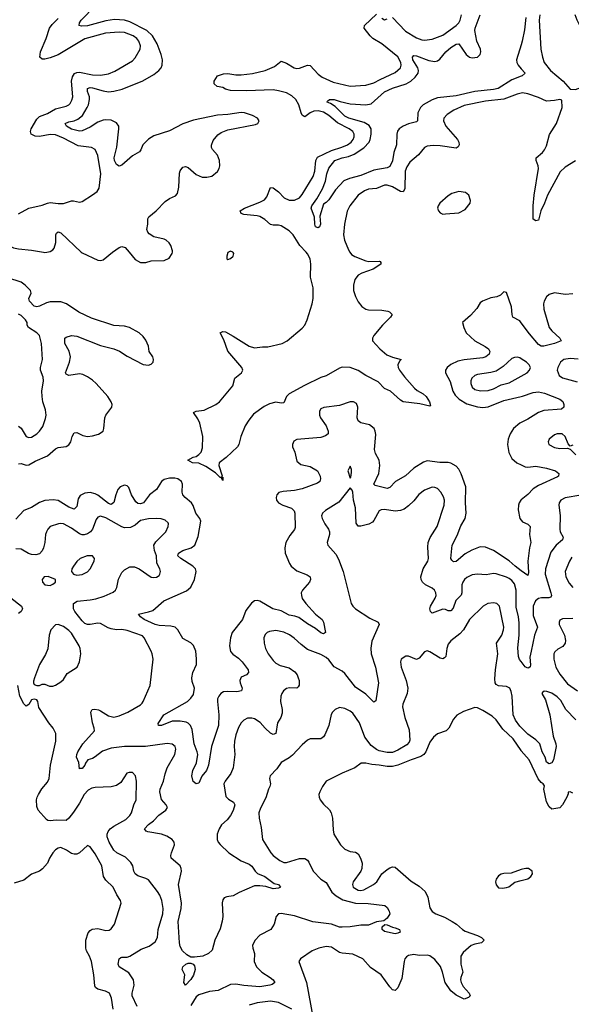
# Model space of a CAD drawing. Header units: inches. Extents: x 1954678 to 2060271, y 904822 to 1016299.
# Tile 259 of 403: x 1986220 to 1990377, y 984327 to 991753. Entities that reach past the tile are written whole.
import ezdxf

# ---------------------------------------------------------------- set-up
doc = ezdxf.new("R2010")
doc.units = ezdxf.units.IN
doc.header["$MEASUREMENT"] = 0
for name, color, linetype in [('B9988', 7, 'Continuous'), ('B9989', 7, 'Continuous'), ('B9998', 7, 'Continuous'), ('B9999', 7, 'Continuous')]:
    doc.layers.add(name, color=color, linetype=linetype)

msp = doc.modelspace()

# ---------------------------------------------------------------- linework, layer by layer
at = {"layer": 'B9988', "color": 5}
for points, elevation in [([(1986398.2, 990000), (1986410, 989998), (1986423.6, 990000)], 520), ([(1986683.2, 990000), (1986690, 989993.6), (1986810, 989939.1), (1986830, 989936.5), (1986850, 989941.7), (1986918.9, 990000)], 520), ([(1987044.3, 990000), (1987090, 989944.9), (1987130, 989922), (1987170, 989920.7), (1987210, 989934), (1987310, 989937.3), (1987346.6, 989953.4), (1987369.2, 989990), (1987370.5, 990000)], 520), ([(1988709.2, 990000), (1988721.6, 989981.6), (1988746.1, 989966.1), (1988830, 989933.6), (1988850.6, 989929.4), (1988931.2, 989931.2), (1988938, 989930), (1988942, 989922), (1988943, 989910), (1988885.3, 989870), (1988799.2, 989840.8), (1988770, 989825.4), (1988745.9, 989794.1), (1988736.2, 989750), (1988737.1, 989710), (1988750, 989664.4), (1988770, 989625.3), (1988798, 989590), (1988828.5, 989570), (1988850, 989564.3), (1988950, 989563), (1988995, 989555), (1989008, 989550), (1989028.2, 989530), (1989014.3, 989510), (1988954, 989450), (1988890.2, 989370), (1988878.9, 989350), (1988880.3, 989330), (1988933.6, 989270), (1988986, 989226), (1989030, 989207.8), (1989095.5, 989190), (1989082.6, 989177.4), (1989070.2, 989150), (1989072.1, 989130), (1989082.3, 989110), (1989119.7, 989059.7), (1989194.8, 988974.8), (1989215.4, 988955.4), (1989261.8, 988930), (1989284, 988910), (1989308.9, 988870), (1989316.7, 988843.3), (1989310, 988837), (1989235.4, 988855.4), (1989110, 988871.1), (1989090, 988882), (1989014.8, 988950), (1988970, 988971.6), (1988921.9, 989021.9), (1988828.1, 989068.1), (1988770, 989108), (1988710, 989129.1), (1988650, 989131.1), (1988630, 989125.6), (1988530, 989066.9), (1988490, 989052.9), (1988365.4, 988994.6), (1988252.2, 988930), (1988231.7, 988910), (1988210, 988862.6), (1988190, 988861.5), (1988150, 988868.8), (1988103.9, 988856.1), (1988063.7, 988836.3), (1987983, 988777), (1987947.2, 988732.8), (1987920.1, 988690), (1987886.7, 988610), (1987871.6, 988548.4), (1987860.5, 988530), (1987775.8, 988450), (1987723.8, 988410), (1987721.1, 988390), (1987746.8, 988313.2), (1987742, 988302), (1987750, 988302), (1987750, 988278), (1987739.5, 988299.5), (1987730, 988299.5), (1987695, 988335), (1987622.6, 988382.6), (1987570, 988407.3), (1987522, 988410), (1987487, 988430), (1987527.2, 988452.8), (1987550, 988458.8), (1987570, 988473.4), (1987588.1, 988491.9), (1987597.5, 988522.5), (1987599.8, 988610), (1987578.7, 988710), (1987563, 988743), (1987529.6, 988790.4), (1987550, 988801.3), (1987610, 988806.7), (1987697.6, 988850), (1987726.6, 988870), (1987825.6, 988990), (1987841.7, 989050), (1987891.2, 989088.8), (1987902, 989110), (1987894.8, 989130), (1987790, 989252.8), (1987757.9, 989337.9), (1987730, 989392), (1987750, 989401.6), (1987770, 989397.6), (1987830, 989366.2), (1987950, 989291.4), (1987990, 989279), (1988050, 989286.3), (1988090, 989285.5), (1988197.2, 989310), (1988236.2, 989330), (1988350, 989425.5), (1988370, 989448.9), (1988387.8, 989490), (1988424.4, 989610), (1988431.2, 989650), (1988431.6, 989731.6), (1988411.7, 989811.7), (1988414.1, 989910), (1988409.3, 989950), (1988390, 989987.9), (1988378.8, 990000)], 480), ([(1987794, 990000), (1987790, 989998), (1987781, 989970), (1987782, 989950), (1987790, 989944.7), (1987810, 989952), (1987828, 989970), (1987834, 989990), (1987830, 989998), (1987826, 990000)], 520), ([(1986210, 988403.2), (1986230, 988404.7), (1986270, 988391.9), (1986290, 988394.2), (1986336.3, 988423.7), (1986430, 988462.2), (1986490, 988516.5), (1986510, 988525.4), (1986570, 988534.9), (1986590, 988546.5), (1986606, 988570), (1986616.4, 988610), (1986630, 988636.5), (1986650, 988639.3), (1986695.7, 988615.7), (1986730.6, 988609.4), (1986770, 988614.2), (1986813.9, 988626.1), (1986848, 988650), (1986854.8, 988670), (1986861.2, 988750), (1986869.9, 988770.1), (1986914, 988830), (1986916, 988850), (1986908.7, 988870), (1986883.1, 988910), (1986796.3, 989010), (1986770, 989033.9), (1986730, 989059.5), (1986695.7, 989075.7), (1986670, 989080.5), (1986590, 989068.2), (1986570, 989079.3), (1986565.7, 989090), (1986595.5, 989170), (1986602, 989210), (1986592.7, 989252.7), (1986559.8, 989310), (1986559.6, 989350), (1986570, 989359.5), (1986609.8, 989370.2), (1986650, 989366.4), (1986830, 989294.8), (1986930, 989269.3), (1986972, 989252), (1987030, 989215.5), (1987150, 989152.9), (1987190, 989147), (1987210, 989153.4), (1987226.6, 989170), (1987229.5, 989190), (1987223.7, 989210), (1987197, 989250), (1987189.7, 989290), (1987170, 989335.1), (1987150, 989364.4), (1987120.4, 989390), (1987047.6, 989430), (1987010, 989441), (1986930, 989446.6), (1986761.7, 989501.7), (1986666.1, 989546.1), (1986573.3, 989610), (1986530, 989624.9), (1986450, 989625.9), (1986422.3, 989617.7), (1986370, 989592.2), (1986350, 989586.5), (1986330, 989591.9), (1986294.8, 989630), (1986289.7, 989650), (1986307.2, 989690), (1986300.4, 989710), (1986260.3, 989750), (1986230, 989772.9), (1986130, 989806)], 520), ([(1990000, 989467.6), (1989990, 989481.1), (1989937.6, 989510), (1989931.3, 989530), (1989927.4, 989587.4), (1989890, 989694), (1989870, 989699.3), (1989843.7, 989676.3), (1989816.5, 989663.5), (1989770, 989654), (1989708.2, 989630), (1989690, 989616.3), (1989664.7, 989575.3), (1989618.2, 989521.8), (1989557.6, 989470), (1989568, 989430), (1989585.3, 989390), (1989650.3, 989330), (1989728.6, 989288.6), (1989753.8, 989270), (1989762.8, 989250), (1989757.2, 989230), (1989734.3, 989210), (1989710, 989201.2), (1989570, 989187.9), (1989522.8, 989177.2), (1989468.3, 989151.7), (1989440.7, 989130), (1989428.1, 989110), (1989429.2, 989090), (1989464.6, 989024.6), (1989484.8, 988950), (1989501.6, 988921.6), (1989532.4, 988890), (1989590, 988856.1), (1989670, 988833.4), (1989710, 988828.7), (1989750, 988833.5), (1989870, 988879.6), (1990000, 988910.9)], 520), ([(1986210, 988687.7), (1986220.4, 988680.4), (1986230.8, 988670.8), (1986269.4, 988609.4), (1986290, 988601.5), (1986310, 988604.9), (1986348.2, 988630), (1986369.8, 988650.2), (1986394.7, 988685.3), (1986415.7, 988744.3), (1986419.1, 988770), (1986413.5, 988810), (1986393.6, 988870), (1986388.2, 988910), (1986387.4, 988950), (1986400.3, 989030), (1986397.2, 989057.2), (1986375.6, 989110), (1986375.6, 989130), (1986392.3, 989190), (1986385.1, 989310), (1986368.2, 989370), (1986349.7, 989390), (1986287.1, 989430), (1986276, 989450), (1986275.6, 989470), (1986264.5, 989490), (1986230, 989521.5), (1986210, 989530.6)], 540), ([(1990000, 989195.3), (1989990, 989201.7), (1989970, 989206.9), (1989950, 989204.4), (1989930, 989196.4), (1989863.4, 989136.6), (1989810, 989103.1), (1989770, 989090.8), (1989670, 989077.1), (1989650, 989069.7), (1989627.7, 989050), (1989619.6, 989030), (1989619.1, 989010), (1989630, 988982.4), (1989650, 988962.8), (1989692.7, 988952.7), (1989750, 988957.2), (1989790, 988969.3), (1989850, 988997.8), (1989910, 989013.8), (1990000, 989064.4)], 540), ([(1990000, 987596.7), (1989955.2, 987630), (1989910, 987670.5), (1989790, 987748.4), (1989730, 987773.5), (1989690, 987776.1), (1989627.3, 987752.7), (1989577, 987723), (1989510, 987667.4), (1989490, 987664), (1989476.4, 987676.4), (1989469.8, 987690), (1989478.7, 987790), (1989518.1, 987861.9), (1989544.8, 987935.2), (1989577.8, 987990), (1989585.4, 988030), (1989579.1, 988110), (1989582.3, 988230), (1989548.1, 988328.1), (1989530, 988363), (1989510, 988385.4), (1989470, 988408.3), (1989450, 988413.7), (1989387.3, 988412.7), (1989290, 988424.7), (1989264.1, 988415.9), (1989190.3, 988369.7), (1989128.1, 988311.9), (1989053.6, 988270), (1989010, 988223.5), (1988990, 988216.2), (1988900, 988240), (1988888.7, 988250), (1988925.9, 988330), (1988935.2, 988390), (1988929, 988430), (1988902.1, 988482.1), (1988894.4, 988510), (1988903.9, 988623.9), (1988900.3, 988650), (1988890.9, 988670), (1988855.9, 988695.9), (1988791.5, 988711.5), (1988770, 988728), (1988764.2, 988750), (1988769.8, 988830), (1988757.3, 988857.3), (1988736, 988870), (1988710, 988870.7), (1988630, 988843.9), (1988511.5, 988828.5), (1988490, 988818.7), (1988478.9, 988801.1), (1988479.3, 988770), (1988487.6, 988750), (1988530.1, 988690.1), (1988546.2, 988650), (1988544.4, 988630), (1988525.8, 988614.2), (1988490, 988602.4), (1988310, 988586.8), (1988285.3, 988574.7), (1988274.9, 988550), (1988275.8, 988530), (1988293.7, 988490), (1988310, 988422.3), (1988338.4, 988398.4), (1988410, 988382.7), (1988464.9, 988350), (1988485.8, 988310), (1988488.1, 988290), (1988481.7, 988270), (1988464.1, 988255.9), (1988350, 988215.4), (1988290, 988201.5), (1988206.2, 988193.8), (1988173.7, 988186.3), (1988158, 988170), (1988153.1, 988150), (1988156, 988130), (1988170, 988109), (1988203, 988090), (1988268.8, 988068.8), (1988288.7, 988048.7), (1988294.5, 988030), (1988296.7, 987923.3), (1988292.3, 987907.7), (1988257.1, 987862.9), (1988225.2, 987810), (1988218.3, 987770), (1988222, 987730), (1988252.8, 987650), (1988266.3, 987630), (1988310, 987596.5), (1988385.9, 987565.9), (1988410.4, 987550), (1988412.2, 987530), (1988403.7, 987510), (1988350.3, 987450), (1988341.7, 987430), (1988343.2, 987410), (1988350, 987388.5), (1988376.5, 987350), (1988450, 987269.1), (1988499.1, 987230), (1988510.2, 987210), (1988523.8, 987130), (1988510, 987119.7), (1988490, 987127.8), (1988450, 987159.8), (1988390, 987195), (1988323.4, 987243.4), (1988294.3, 987254.3), (1988250, 987262.8), (1988190, 987294.1), (1988128.4, 987310), (1988030, 987366.2), (1988010, 987372.3), (1987990.3, 987369.7), (1987966.8, 987353.2), (1987923.2, 987296.8), (1987898.6, 987230), (1987822, 987130), (1987807.7, 987090), (1987801.7, 987030), (1987810, 986988), (1987827.3, 986967.3), (1987870, 986936.5), (1987897, 986910), (1987941.1, 986850), (1987943.7, 986830), (1987929, 986811), (1987890, 986792.8), (1987878.9, 986770), (1987881.1, 986750), (1987896.5, 986710), (1987892.7, 986690), (1987857.6, 986682.4), (1987790, 986686.2), (1987757.1, 986682.9), (1987736, 986670), (1987720.2, 986650), (1987711.2, 986630), (1987710.2, 986610), (1987719.8, 986510), (1987717.2, 986430), (1987664.5, 986270), (1987642, 986130), (1987628.8, 986091.2), (1987593, 986047), (1987570, 985995.3), (1987550, 985989), (1987528.2, 986008.2), (1987516.4, 986050), (1987525.2, 986090), (1987553.3, 986146.7), (1987562, 986210), (1987558.7, 986230), (1987534, 986290), (1987519.2, 986399.2), (1987508.6, 986428.6), (1987490, 986446.6), (1987474.5, 986454.5), (1987430, 986462.4), (1987370, 986461.8), (1987289.7, 986429.7), (1987266, 986430), (1987264.7, 986444.7), (1987305.7, 986510), (1987484.2, 986610), (1987510, 986635.3), (1987530, 986664.4), (1987538.5, 986710), (1987520, 986760), (1987516.5, 986790), (1987525.3, 986830), (1987551.4, 986890), (1987552.9, 986932.9), (1987547.3, 986990), (1987530, 987032), (1987510, 987051.8), (1987450, 987084.5), (1987412.4, 987150), (1987393, 987170), (1987358.2, 987178.2), (1987270, 987183.3), (1987242.3, 987190), (1987157.6, 987230), (1987129.3, 987250), (1987115.3, 987270), (1987190, 987285.8), (1987222.6, 987297.4), (1987305.4, 987370), (1987476.1, 987443.9), (1987510, 987472.8), (1987536.8, 987530), (1987549.8, 987589.8), (1987545.1, 987610), (1987526, 987630), (1987434, 987690), (1987411.3, 987710), (1987416.3, 987730), (1987450.6, 987749.4), (1987513.6, 987770), (1987540.4, 987790), (1987566.1, 987853.9), (1987584.4, 987970), (1987578.7, 987990), (1987546.5, 988030), (1987527.7, 988087.7), (1987515.8, 988110), (1987466.2, 988150), (1987450.7, 988170), (1987445, 988190), (1987447.3, 988250), (1987439.3, 988270), (1987411.1, 988290), (1987390, 988295.3), (1987350, 988295.4), (1987310, 988285.8), (1987287.9, 988270), (1987251.8, 988208.2), (1987198.2, 988170), (1987152.9, 988110), (1987130, 988100.2), (1987110, 988104.2), (1987096.3, 988116.3), (1987063.9, 988170), (1987043.3, 988223.3), (1987030, 988237.6), (1987010, 988241.6), (1986978, 988230), (1986959.7, 988210), (1986943.9, 988170), (1986929.3, 988110.7), (1986910, 988096.4), (1986890, 988103.7), (1986810, 988166.6), (1986790, 988176.6), (1986750, 988186.1), (1986710, 988182.2), (1986676.3, 988163.7), (1986661.8, 988138.2), (1986650, 988080.9), (1986630, 988062), (1986590, 988076.1), (1986510, 988125.5), (1986471.5, 988131.5), (1986410, 988127.2), (1986370, 988111.8), (1986310, 988072.7), (1986250.1, 988049.9), (1986190, 987985.4)], 520), ([(1990000, 988715.5), (1989988.4, 988710), (1989941.4, 988670), (1989917.5, 988630), (1989901.7, 988590), (1989897.4, 988550), (1989907.7, 988487.7), (1989930, 988444.2), (1989966.3, 988410), (1990000, 988394.4)], 520), ([(1990000, 986911.3), (1989987.6, 986927.6), (1989978.8, 986950), (1989974.1, 987014.1), (1989984.4, 987110), (1989984.7, 987204.7), (1989979.1, 987250), (1989962, 987322), (1989961.7, 987450), (1989950, 987497.2), (1989930, 987523.2), (1989910, 987538.4), (1989890, 987549.1), (1989810, 987573.6), (1989790, 987574.8), (1989734.8, 987565.2), (1989670, 987571), (1989630, 987566.4), (1989590, 987544.5), (1989572.8, 987530), (1989558.8, 987510), (1989551.2, 987490), (1989552.8, 987430), (1989547.8, 987412.2), (1989508.2, 987371.8), (1989486.4, 987313.6), (1989470, 987294.8), (1989450, 987294.2), (1989430, 987303.7), (1989410, 987306.3), (1989330, 987276.3), (1989315.1, 987290), (1989311, 987310), (1989316.8, 987330), (1989352.1, 987390), (1989358.8, 987410), (1989357, 987430), (1989347.1, 987450), (1989330, 987465.7), (1989279.1, 987490), (1989255.8, 987510), (1989245.8, 987530), (1989244.1, 987550), (1989261.5, 987610), (1989295.1, 987670), (1989300.9, 987690), (1989295.4, 987775.4), (1989297.8, 987810), (1989313.8, 987846.2), (1989367.2, 987930), (1989419.3, 988090), (1989420.9, 988130), (1989413.8, 988153.8), (1989394.5, 988190), (1989370, 988216.4), (1989350, 988225.1), (1989330, 988226.6), (1989270, 988203.4), (1989228.7, 988171.3), (1989190, 988123.9), (1989150, 988086), (1989117.9, 988062.1), (1989090.6, 988050), (1989050, 988046.2), (1988970, 988058.2), (1988943.5, 988056.5), (1988930, 988047.3), (1988890, 987975.6), (1988878, 987962), (1988851.9, 987948.1), (1988790, 987932.4), (1988770, 987934), (1988756.6, 987956.6), (1988751.9, 988070), (1988736.2, 988130), (1988730, 988188), (1988725.2, 988205.2), (1988710, 988222), (1988625.9, 988114.1), (1988524.9, 988050), (1988501.6, 988030), (1988494.4, 988010), (1988499.5, 987990), (1988520.4, 987950), (1988548.4, 987910), (1988555.8, 987890), (1988555.8, 987870), (1988536.4, 987810), (1988541.6, 987790), (1988602, 987722), (1988623.6, 987683.6), (1988657.3, 987590), (1988718.5, 987350), (1988730.3, 987330), (1988751.8, 987310), (1988858.8, 987238.8), (1988922.8, 987210), (1988930.5, 987190.5), (1988873.8, 987066.2), (1988866.5, 987013.5), (1988869.2, 986970), (1988901, 986870), (1988923.6, 986750), (1988903.4, 986616.6), (1988890, 986604.7), (1988830, 986665), (1988750, 986718), (1988670, 986821.6), (1988650, 986838.2), (1988590, 986871.9), (1988550, 986923.5), (1988530, 986941.1), (1988490, 986964.8), (1988390, 987003.1), (1988340.4, 987040.4), (1988289.1, 987089.1), (1988253.6, 987113.6), (1988210, 987134.5), (1988150, 987145.1), (1988102, 987138), (1988085.5, 987130), (1988070, 987114.5), (1988060.9, 987090), (1988061.8, 987050), (1988072.6, 987010), (1988092.9, 986970), (1988130, 986918.7), (1988150, 986899), (1988182.7, 986882.7), (1988250, 986863.8), (1988293.6, 986833.6), (1988310.9, 986810.9), (1988319.6, 986790), (1988325.2, 986770), (1988326.9, 986733.1), (1988319.9, 986720.1), (1988308.5, 986711.5), (1988252.9, 986712.9), (1988230, 986707.6), (1988208.9, 986691.1), (1988195.2, 986670), (1988188.3, 986650), (1988185.2, 986610), (1988198, 986550), (1988197.7, 986522.3), (1988188.2, 986490), (1988163.7, 986450), (1988150, 986369.3), (1988130, 986361.6), (1988110, 986372.1), (1988070, 986408.9), (1988033.2, 986453.2), (1987990, 986479.8), (1987970, 986485.3), (1987936.3, 986483.7), (1987910.2, 986469.8), (1987890.2, 986449.8), (1987870, 986414.5), (1987850, 986359.3), (1987838.4, 986310), (1987836.9, 986270), (1987842.4, 986210), (1987828.4, 986110), (1987812.6, 986067.4), (1987768.1, 986010), (1987759, 985990), (1987773, 985893), (1987793.7, 985873.7), (1987832.7, 985850), (1987841.1, 985830), (1987830, 985789.3), (1987808.9, 985750), (1987783.1, 985716.9), (1987740.9, 985679.1), (1987722.6, 985650), (1987709.3, 985610.7), (1987709.2, 985570.8), (1987716.9, 985550), (1987730, 985531.8), (1987795.6, 985470), (1987889.4, 985409.4), (1987950, 985384), (1987970, 985368.7), (1987995.6, 985330), (1988013.6, 985313.6), (1988066.9, 985290), (1988138.2, 985238.2), (1988170.7, 985230), (1988186.8, 985210), (1988170, 985201.6), (1988130, 985197.4), (1988075, 985215), (1988030, 985221.1), (1987990, 985219.6), (1987873, 985170), (1987830, 985144.7), (1987781.7, 985138.3), (1987761, 985130), (1987750, 985115.3), (1987747.1, 985092.9), (1987750.3, 984989.7), (1987746.4, 984953.6), (1987730, 984895.3), (1987690.4, 984809.6), (1987670, 984735.3), (1987642.8, 984710), (1987601, 984690), (1987538.6, 984681.4), (1987510, 984682.8), (1987479.6, 984699.6), (1987447.6, 984730), (1987430, 984762), (1987424.1, 984790), (1987415.6, 984950), (1987436.6, 985050), (1987439, 985090), (1987416.5, 985230), (1987439.4, 985330), (1987438, 985350), (1987429.8, 985370), (1987361.1, 985430), (1987359.7, 985450), (1987364.5, 985470), (1987386.8, 985530), (1987385.1, 985550), (1987369.7, 985570), (1987330, 985595.7), (1987290, 985609.8), (1987187, 985627), (1987173.6, 985633.6), (1987161.6, 985650), (1987190, 985683.6), (1987228.5, 985711.5), (1987268, 985752), (1987320.5, 985790), (1987334.3, 985810), (1987324.2, 985830), (1987290, 985872.3), (1987276, 985930), (1987278.7, 985950), (1987304.1, 986010), (1987315.6, 986064.4), (1987332.1, 986110), (1987390, 986210.8), (1987397.7, 986250), (1987391.2, 986270), (1987370, 986288.2), (1987332.7, 986292.7), (1987168.6, 986271.4), (1987009.9, 986269.9), (1986910, 986258.4), (1986844.5, 986235.5), (1986790, 986192.3), (1986770, 986180.4), (1986734, 986170), (1986715.2, 986144.8), (1986710.3, 986130), (1986690, 986106.3), (1986673.7, 986106.3), (1986670, 986102), (1986666.6, 986150), (1986648.7, 986190), (1986649.8, 986210), (1986657.8, 986230), (1986696.8, 986290), (1986783.5, 986390), (1986782, 986410), (1986768, 986450), (1986756.9, 986530), (1986765.2, 986550), (1986787.3, 986552.7), (1986812.8, 986547.2), (1986830, 986541.1), (1986890, 986502.5), (1986930, 986491.6), (1986970, 986501.3), (1987035.6, 986530), (1987130, 986586.5), (1987142, 986598), (1987151.1, 986610), (1987203.1, 986730), (1987225.4, 986930), (1987219.7, 986970), (1987211.1, 986990), (1987159.1, 987090), (1987146, 987106), (1987030, 987146.9), (1986990, 987152.8), (1986948.6, 987151.4), (1986910, 987158.3), (1986886.5, 987166.5), (1986830, 987198.7), (1986810, 987201.7), (1986750, 987191.5), (1986730, 987191.6), (1986710, 987198.8), (1986690, 987217.6), (1986634.4, 987290), (1986624.8, 987310), (1986625.4, 987350), (1986652.7, 987367.3), (1986750, 987376.1), (1986794.1, 987385.9), (1986855.5, 987404.5), (1986924.3, 987435.7), (1986940.9, 987450), (1986953.3, 987470), (1986965.9, 987534.1), (1986990, 987582.4), (1987010, 987603.7), (1987050, 987624.9), (1987084.9, 987624.9), (1987121, 987610), (1987210, 987548.4), (1987230, 987544.4), (1987250, 987548.4), (1987270, 987560.7), (1987277, 987570), (1987281.6, 987590), (1987276.9, 987610), (1987254.5, 987654.5), (1987249.9, 987710), (1987235.2, 987750), (1987231.4, 987788.6), (1987246.2, 987813.8), (1987322, 987890), (1987339.6, 987930), (1987342, 987950), (1987338, 987958), (1987317.2, 987977.2), (1987287.3, 987987.3), (1987250.8, 987990.8), (1987190, 987988.1), (1987130, 987974.8), (1987090, 987941), (1987056.3, 987923.7), (1987010, 987920.4), (1986990, 987927.6), (1986870, 987995.2), (1986830, 988008), (1986810, 988001), (1986795.9, 987984.1), (1986768.7, 987911.3), (1986753.8, 987890), (1986730, 987874), (1986706.6, 987866.6), (1986690, 987866.5), (1986670, 987874.4), (1986610, 987918.8), (1986550, 987949.7), (1986530, 987953.3), (1986511.3, 987950), (1986450.3, 987929.7), (1986432.4, 987910), (1986422, 987890), (1986414.9, 987870), (1986410.2, 987810), (1986399.7, 987770), (1986390, 987748), (1986370, 987725.3), (1986342.9, 987717.1), (1986310, 987719.8), (1986287.5, 987727.5), (1986230, 987760.3), (1986190, 987762.3)], 540), ([(1990000, 988131.8), (1989997.8, 988130), (1989984.2, 988110), (1989978.3, 988090), (1989977.2, 988057.2), (1989990.2, 987990.2), (1990000, 987978.4)], 520), ([(1986152.9, 987392.9), (1986233.7, 987330), (1986242, 987310), (1986232.2, 987290), (1986210, 987273.3)], 540), ([(1990000, 986414.1), (1989990, 986424.4), (1989956.2, 986470), (1989940.2, 986510), (1989931.5, 986651.5), (1989924.6, 986684.6), (1989913.5, 986710), (1989890, 986722.3), (1989828.2, 986728.2), (1989810, 986738.7), (1989804.1, 986750), (1989801, 986781), (1989805, 986850), (1989823.4, 986970), (1989812.6, 987050), (1989853.1, 987110), (1989867.6, 987150), (1989868.7, 987170), (1989835.1, 987330), (1989816, 987350), (1989790, 987355.4), (1989749.3, 987350.7), (1989713, 987330), (1989610.4, 987230), (1989565.7, 987150), (1989538.5, 987121.5), (1989470, 987068), (1989450, 987043.6), (1989438.2, 987010), (1989432.8, 986950), (1989421.4, 986938.6), (1989410, 986933.3), (1989390, 986937.4), (1989310, 986985.7), (1989290, 986993.3), (1989270, 986984.5), (1989230, 986938), (1989210, 986926), (1989150, 986951.3), (1989130, 986952.8), (1989095.5, 986930), (1989090.4, 986909.6), (1989094.3, 986870), (1989133.8, 986770), (1989145, 986710), (1989139.7, 986670), (1989106.7, 986590), (1989104.7, 986570), (1989122, 986490), (1989155.8, 986395.8), (1989160.6, 986319.4), (1989155.7, 986304.3), (1989136.7, 986283.3), (1989070, 986243.7), (1989030, 986226), (1988990, 986226), (1988930, 986239.3), (1988910, 986248.7), (1988870, 986279.7), (1988821.8, 986341.8), (1988782.3, 986450), (1988730, 986522.7), (1988710, 986538.2), (1988670, 986557.8), (1988630, 986563.9), (1988598.4, 986550), (1988576.4, 986530), (1988566.6, 986513.4), (1988548.9, 986430), (1988521.1, 986358.9), (1988510, 986342.9), (1988490, 986329.7), (1988410.3, 986329.7), (1988390, 986319.6), (1988350, 986284.7), (1988275.2, 986204.8), (1988250, 986184.4), (1988190, 986149.6), (1988157.4, 986102.6), (1988106.7, 986050), (1988103.1, 986030), (1988111.1, 985990), (1988105.4, 985970), (1988094.4, 985950), (1988075.3, 985884.7), (1988033.8, 985806.2), (1988023.6, 985770), (1988024.9, 985730), (1988040.7, 985660.7), (1988050.3, 985570), (1988112.4, 985470), (1988130.4, 985450), (1988181.3, 985410), (1988210, 985395.8), (1988230, 985396.2), (1988330, 985427.1), (1988370, 985426), (1988390, 985412.7), (1988399.1, 985399.1), (1988432.2, 985330), (1988490, 985270.4), (1988530, 985244.9), (1988572.1, 985172.1), (1988604.4, 985144.4), (1988654.4, 985114.4), (1988750, 985089.3), (1988846.5, 985086.5), (1988971.7, 985071.7), (1988990, 985057.3), (1989005.3, 985030), (1989008.8, 985010), (1988990, 984976.9), (1988965.1, 984954.9), (1988910, 984948), (1988850, 984924), (1988790, 984922.7), (1988710, 984910.7), (1988650, 984907.3), (1988630, 984909), (1988570, 984932), (1988430, 984948.5), (1988290, 984994.9), (1988190, 985012.4), (1988170, 985009.3), (1988153.4, 984990), (1988137.6, 984930), (1988112.7, 984890), (1988030, 984847.3), (1987992.3, 984807.7), (1987975.6, 984770), (1987976, 984750), (1987990.3, 984709.7), (1987987.2, 984650), (1988003.7, 984610), (1988044.9, 984570), (1988108.2, 984530), (1988130.5, 984510), (1988142.8, 984490), (1988124.1, 984475.9), (1988106, 984470), (1988030, 984457.3), (1987909, 984469), (1987850, 984479.7), (1987810, 984476.3), (1987714.8, 984430), (1987650, 984423.5), (1987570, 984397.7), (1987550, 984383.5), (1987510, 984318)], 560), ([(1987106.2, 984310), (1987067.4, 984390), (1987066.9, 984410), (1987081.8, 984470), (1987078.8, 984510), (1987043.5, 984563.5), (1986969.6, 984610), (1986962.9, 984630), (1986969.5, 984670), (1986981.4, 984678.6), (1986990, 984682.4), (1987030, 984682.6), (1987050, 984688.7), (1987136.6, 984743.4), (1987195.6, 984764.4), (1987241.8, 984798.2), (1987259.6, 984830), (1987263.9, 984890), (1987299.8, 985010), (1987301.5, 985050), (1987291.7, 985110), (1987276.5, 985150), (1987257.6, 985177.6), (1987190, 985264.7), (1987170, 985276.3), (1987110, 985296.4), (1987091.5, 985310), (1987081.5, 985330), (1987072.2, 985370), (1987057.2, 985397.2), (1987016.9, 985436.9), (1986951.1, 985470), (1986930.8, 985490), (1986893.4, 985550), (1986880.2, 985590), (1986880.2, 985610), (1986886.8, 985630), (1986902.2, 985650), (1986930, 985670.9), (1987019.2, 985720.8), (1987050.9, 985750), (1987062.7, 985770), (1987080.2, 985830), (1987097.6, 985870), (1987101.3, 986010), (1987094, 986050), (1987070, 986074), (1987044.2, 986075.8), (1987028.2, 986070), (1986981.3, 985998.7), (1986950, 985978), (1986910, 985967.6), (1986790, 985961.9), (1986764.2, 985955.8), (1986737.1, 985942.9), (1986704.7, 985910), (1986670, 985843.6), (1986625.4, 985774.6), (1986590, 985729.6), (1986570, 985712.8), (1986494.2, 985714.2), (1986449.7, 985709.7), (1986433, 985713), (1986421.1, 985721.1), (1986359.5, 985790), (1986350, 985818), (1986347.4, 985870), (1986351.1, 985890), (1986362, 985910), (1986387.9, 985952.1), (1986430, 986002), (1986442.5, 986030), (1986451.4, 986130), (1986493.3, 986310), (1986491.9, 986370), (1986473.3, 986410), (1986440.5, 986450), (1986365.1, 986565.1), (1986357.2, 986610), (1986350, 986622), (1986330, 986628.7), (1986310, 986622), (1986290, 986588), (1986270, 986575.3), (1986250, 986593.2), (1986220.5, 986650), (1986206, 986730)], 560), ([(1990000, 986239.1), (1989999.6, 986239.6), (1989940.2, 986330), (1989862.3, 986402.3), (1989810, 986471.8), (1989780.1, 986500.1), (1989710, 986543.6), (1989670, 986563.7), (1989650, 986566), (1989563.9, 986536.1), (1989513.8, 986506.2), (1989490, 986476), (1989453.7, 986410), (1989434.9, 986390), (1989370, 986366.6), (1989337.8, 986342.2), (1989310, 986304.5), (1989280.5, 986230), (1989264.8, 986210), (1989244.3, 986195.7), (1989170, 986171), (1989070, 986129.1), (1989030, 986119.9), (1988990, 986120.5), (1988930, 986130.9), (1988874.7, 986134.7), (1988830, 986146.2), (1988794.7, 986145.3), (1988746.8, 986110), (1988650, 986071.1), (1988530.7, 986010), (1988501.6, 985970), (1988482, 985930), (1988474, 985910), (1988476.3, 985890), (1988485.5, 985870), (1988510, 985837.3), (1988554.3, 985794.3), (1988568.2, 985770), (1988576.4, 985730), (1988582.3, 985642.3), (1988588.9, 985608.9), (1988637.4, 985530), (1988670, 985497.3), (1988710, 985479.7), (1988750, 985473.1), (1988770, 985460.4), (1988787.6, 985430), (1988800.3, 985390), (1988798.7, 985350), (1988792.4, 985330), (1988733.1, 985250), (1988728.9, 985230), (1988733.7, 985210), (1988770, 985186.4), (1988790, 985184.1), (1988814.3, 985190), (1988886.3, 985230), (1988912.8, 985250), (1988949.8, 985310.2), (1988990, 985344.4), (1989010, 985357.1), (1989030, 985363), (1989050, 985362), (1989170, 985254.3), (1989230, 985218), (1989276.2, 985176.2), (1989295.3, 985135.3), (1989310, 985054.9), (1989330, 985027.1), (1989357.1, 985010), (1989423, 984983), (1989480.3, 984950), (1989512.4, 984930), (1989557.1, 984890), (1989577.8, 984877.8), (1989670, 984846), (1989700.3, 984830), (1989719.6, 984810), (1989700.4, 984790), (1989650, 984781.2), (1989622.4, 984770), (1989562.1, 984717.9), (1989545.2, 984690), (1989545.5, 984630), (1989560.3, 984570), (1989544.4, 984530), (1989541.5, 984510), (1989546.3, 984490), (1989562, 984462), (1989607, 984410), (1989616.4, 984390), (1989602.3, 984377.7), (1989570, 984364.2), (1989510, 984395.3), (1989470, 984429.1), (1989427.2, 984490), (1989406.4, 984570), (1989391, 984611), (1989350, 984665.6), (1989310, 984692.2), (1989290, 984698.2), (1989230, 984693.6), (1989190, 984702.2), (1989150, 984694.2), (1989134.5, 984685.5), (1989123.6, 984670), (1989118.5, 984650), (1989100, 984520), (1989070, 984449.6), (1989050, 984429.7), (1989030, 984436.4), (1989010, 984457.2), (1988943.5, 984550), (1988864.5, 984604.5), (1988806, 984670), (1988730, 984703.5), (1988650, 984711.1), (1988630, 984718.5), (1988570, 984758.5), (1988530, 984761.5), (1988474.8, 984750), (1988424, 984730), (1988336, 984670), (1988324, 984650), (1988382.8, 984490), (1988428.5, 984231.5)], 580), ([(1986924.7, 984290), (1986913.1, 984373.1), (1986896.2, 984410), (1986865.6, 984425.6), (1986810, 984439.8), (1986792.4, 984452.4), (1986785.6, 984465.6), (1986778.6, 984550), (1986761.6, 984650), (1986746.8, 984690), (1986722.9, 984730), (1986717.3, 984750), (1986719.7, 984810), (1986735.5, 984864.5), (1986750, 984883.8), (1986765.9, 984894.1), (1986810, 984899), (1986870, 984883.8), (1986893.9, 984886.1), (1986910, 984895.5), (1986934, 984930), (1986985.1, 985090), (1986980.7, 985110), (1986952, 985152), (1986925.4, 985210), (1986870, 985263.6), (1986851.3, 985290), (1986838.9, 985370), (1986790, 985462), (1986750, 985513.2), (1986730, 985524), (1986670, 985469.4), (1986650, 985459.5), (1986630, 985458.4), (1986610, 985465.1), (1986572.7, 985490), (1986530, 985509.3), (1986510, 985505.2), (1986490, 985492.7), (1986470.7, 985470), (1986444.9, 985430), (1986430.7, 985390), (1986391.8, 985348.2), (1986368.7, 985331.3), (1986310, 985307.3), (1986250, 985262.4), (1986179.3, 985240.7)], 580), ([(1990000, 985342.5), (1989923.8, 985316.2), (1989870, 985312.8), (1989850, 985307.1), (1989830, 985294.8), (1989810.3, 985270), (1989806, 985250), (1989810, 985227.7), (1989830, 985206), (1989857.7, 985202.3), (1989890, 985207.2), (1989906.3, 985213.7), (1989952, 985248), (1990000, 985260.5)], 620), ([(1988270, 984290.8), (1988170, 984339.3), (1988110, 984350.5), (1988010, 984337.5), (1987950, 984320.2)], 580)]:
    msp.add_lwpolyline(points, dxfattribs=dict(at, elevation=elevation))
for points, elevation in [([(1988710, 988386), (1988692, 988350), (1988710, 988294), (1988716.4, 988303.6), (1988722, 988338), (1988720.4, 988360.4)], 540), ([(1986729.4, 987709.4), (1986674.8, 987690), (1986650, 987665.2), (1986624.9, 987630), (1986614, 987610), (1986610.8, 987590), (1986624.7, 987570), (1986650, 987563), (1986690, 987568.5), (1986732.1, 987587.9), (1986750, 987610.8), (1986780.9, 987670), (1986784, 987690), (1986769.3, 987709.3)], 560), ([(1986433.6, 987553.6), (1986404, 987550), (1986388.4, 987530), (1986390.8, 987510), (1986410.5, 987490.5), (1986450, 987486.4), (1986470, 987494.8), (1986489, 987510), (1986488.7, 987530)], 560), ([(1986510, 987191.6), (1986490, 987189.6), (1986454, 987150), (1986442.6, 987110), (1986432.1, 987007.9), (1986414.2, 986965.8), (1986370, 986889.2), (1986330.6, 986790), (1986324.9, 986764.9), (1986324, 986750), (1986330, 986738), (1986350, 986731), (1986370, 986731), (1986390, 986741), (1986410, 986741), (1986445.8, 986725.8), (1986470, 986726), (1986490, 986732.7), (1986530, 986758), (1986550, 986777.3), (1986578.6, 986821.4), (1986652.8, 986870), (1986669.7, 986910), (1986681.6, 986970), (1986675.6, 987010), (1986667.6, 987030), (1986610, 987124.7), (1986590, 987146), (1986550, 987175.8)], 560), ([(1989050, 984857.6), (1988970, 984875.6), (1988952, 984890), (1988952.7, 984910), (1988972.7, 984927.3), (1988990, 984925.5), (1989030, 984907.7), (1989050, 984903.8), (1989082.8, 984890), (1989086.8, 984870), (1989070, 984862.4)], 560), ([(1987470, 984472), (1987456.9, 984490), (1987464.7, 984550), (1987444.4, 984590), (1987449.7, 984610), (1987471.9, 984628.1), (1987490, 984637.1), (1987510, 984636.5), (1987528.5, 984628.5), (1987538, 984618), (1987543.2, 984590), (1987530, 984545.6), (1987510, 984513.6)], 540)]:
    msp.add_lwpolyline(points, close=True, dxfattribs=dict(at, elevation=elevation))
at = {"layer": 'B9989', "color": 5}
for points, elevation in [([(1987370.5, 990000), (1987371.8, 990010), (1987358, 990050), (1987346, 990070), (1987325.2, 990090), (1987310, 990096.3), (1987230, 990115.6), (1987196.9, 990136.9), (1987186.4, 990150), (1987179.4, 990170), (1987186.3, 990210), (1987186.4, 990250), (1987194.5, 990265.5), (1987248.6, 990310), (1987317.3, 990382.7), (1987350, 990405.2), (1987394.5, 990425.5), (1987410, 990441.6), (1987420.7, 990490), (1987425.7, 990594.3), (1987430, 990612.7), (1987450, 990641.7), (1987470, 990646.3), (1987490, 990636.9), (1987550, 990584.4), (1987594.1, 990565.9), (1987630, 990564.9), (1987667.6, 990572.4), (1987710, 990606.8), (1987724.5, 990630), (1987729.6, 990650), (1987725.6, 990690), (1987711.6, 990730), (1987673.9, 990773.9), (1987666.8, 990790), (1987666.9, 990806.9), (1987679, 990841), (1987714.6, 990885.4), (1987738.9, 990901.1), (1987790, 990921.1), (1987997.5, 990962.5), (1988015.3, 990970), (1988024, 990990), (1988013.2, 991010), (1987974, 991030), (1987914, 991050), (1987890, 991052.2), (1987790, 991037.2), (1987710, 991033.5), (1987530, 990996), (1987450, 990966.5), (1987350, 990915.3), (1987230, 990876), (1987190, 990852.7), (1987147.1, 990810), (1987132.9, 990770), (1987122.8, 990757.2), (1987070, 990727), (1986990, 990655.5), (1986970, 990647.4), (1986950, 990661.5), (1986935.5, 990690), (1986932.2, 990710), (1986952.5, 990792.5), (1986967.9, 990930), (1986966.1, 990950), (1986950, 990974.9), (1986910, 990994.1), (1986870, 990998.7), (1986850, 990996.1), (1986810, 990978.7), (1986750, 990941.7), (1986690, 990914.3), (1986670, 990911.8), (1986610, 990928), (1986573.8, 990950), (1986562, 990970), (1986590, 990982.8), (1986631.3, 990988.7), (1986658.7, 991001.3), (1986692.5, 991030), (1986729.3, 991090), (1986739.3, 991110), (1986746.6, 991150), (1986745.6, 991170), (1986731.4, 991210), (1986730, 991233.8), (1986750, 991241.2), (1986770, 991239.1), (1986850, 991215.3), (1986890, 991208.9), (1986930, 991212.7), (1986993.6, 991230), (1987147.6, 991292.4), (1987230, 991339.3), (1987269.8, 991370), (1987286.2, 991390), (1987294.2, 991410), (1987296.8, 991450), (1987287.4, 991490), (1987255.8, 991570), (1987221.3, 991630), (1987179.4, 991670), (1987050, 991737), (1987010, 991749.9), (1986934.4, 991754.4), (1986870, 991743.2), (1986730, 991707.2), (1986684.9, 991704.9), (1986667.3, 991710), (1986669.7, 991730), (1986682.8, 991750), (1986790, 991858)], 520), ([(1988378.8, 990000), (1988332.6, 990050), (1988280.5, 990130), (1988250, 990159.6), (1988190, 990196.9), (1988170, 990204), (1988130, 990202.4), (1988110, 990206.9), (1988067, 990247), (1988030, 990267.5), (1988010, 990273.2), (1987910, 990283.4), (1987889.6, 990290), (1987881.6, 990310), (1987915.6, 990330), (1988030, 990375.9), (1988065, 990395), (1988082.6, 990417.4), (1988110, 990486), (1988130, 990484.9), (1988170, 990454.5), (1988213.4, 990410), (1988250, 990390.8), (1988290, 990390.7), (1988329.8, 990410), (1988350, 990434), (1988430.9, 990569.1), (1988445.7, 990610), (1988451.3, 990690), (1988464.6, 990715.4), (1988570, 990766.8), (1988649.2, 990790.8), (1988691.8, 990810), (1988717.7, 990830), (1988733.7, 990850), (1988740.7, 990870), (1988741.2, 990890), (1988730, 990910.7), (1988702, 990930), (1988615.2, 990975.2), (1988550, 991030.9), (1988510, 991056.3), (1988470, 991065.4), (1988437.7, 991062.3), (1988409.4, 991050.6), (1988370, 991019.3), (1988363.3, 991023.3), (1988350, 991031.8), (1988341.1, 991050), (1988324.3, 991110), (1988302.2, 991150), (1988270, 991178), (1988230, 991200.6), (1988170, 991217.2), (1988130, 991222.7), (1987930, 991215.6), (1987810, 991219.5), (1987771.5, 991230), (1987750, 991241.1), (1987709, 991250), (1987686, 991270), (1987685.2, 991290), (1987711.5, 991328.5), (1987755.6, 991344.4), (1987790, 991346.5), (1987850, 991336), (1987890, 991336.1), (1987973.7, 991346.3), (1988070, 991368.6), (1988140.5, 991399.5), (1988190, 991440.5), (1988230, 991423.6), (1988288.5, 991390), (1988310, 991384.2), (1988330, 991386.6), (1988390, 991410.3), (1988410, 991406.3), (1988470, 991342.7), (1988498.8, 991318.8), (1988582.5, 991282.5), (1988710, 991252.6), (1988830, 991257.7), (1988890, 991276), (1988937.1, 991302.9), (1989050, 991355.7), (1989089, 991390), (1989094.7, 991410), (1989093, 991430), (1989070, 991471.5), (1988950, 991569.9), (1988881.5, 991610), (1988860.5, 991630), (1988815.6, 991690), (1988818.3, 991710), (1988910, 991795.5)], 480), ([(1990000, 991326.8), (1989930, 991299.9), (1989825.3, 991234.7), (1989790, 991226.3), (1989650, 991211.4), (1989510, 991178), (1989370, 991164.6), (1989330, 991149.5), (1989261, 991110), (1989239.8, 991090), (1989220.4, 991050), (1989219.5, 990990), (1989210, 990982.7), (1989150, 990966.4), (1989110.6, 990949.4), (1989079.6, 990930), (1989067.7, 990912.3), (1989062.7, 990890), (1989060.6, 990810), (1989040.1, 990750), (1989030, 990687.3), (1989010, 990645.7), (1988990, 990635.1), (1988890, 990617.2), (1988790, 990577.1), (1988705, 990555), (1988663.2, 990536.8), (1988599.5, 990470), (1988550, 990393.2), (1988530, 990373.2), (1988510, 990362), (1988481, 990270), (1988487.3, 990210), (1988478.8, 990190), (1988470, 990182.7), (1988449.7, 990190), (1988444.7, 990210), (1988442.9, 990262.9), (1988415.6, 990330), (1988423.1, 990350), (1988459.2, 990400.8), (1988503.2, 990476.8), (1988524.5, 990535.5), (1988535.3, 990590), (1988550, 990632.7), (1988595.6, 990690), (1988649.3, 990710), (1988698, 990722), (1988740.3, 990739.7), (1988813.5, 990786.5), (1988853.7, 990830), (1988862.4, 990850), (1988869.9, 990890), (1988869.9, 990930), (1988854.5, 990954.5), (1988816.1, 990976.1), (1988700.5, 991010), (1988670, 991024), (1988598.7, 991098.7), (1988561.4, 991121.4), (1988538, 991130), (1988541.2, 991138.8), (1988555.3, 991150), (1988589.1, 991150.9), (1988635.4, 991135.4), (1988710, 991119), (1988830, 991110.1), (1988870, 991117.4), (1988970, 991207.5), (1989030, 991236.3), (1989131.8, 991268.2), (1989168.7, 991290), (1989201.1, 991318.9), (1989223.2, 991350), (1989226.3, 991370), (1989220.3, 991390), (1989183.2, 991450), (1989180.4, 991470), (1989190, 991482.6), (1989210, 991481.2), (1989303.8, 991443.8), (1989350, 991436.3), (1989370, 991442.2), (1989385.6, 991454.4), (1989432.1, 991510), (1989470, 991542.6), (1989510, 991567.2), (1989530, 991570.2), (1989585.9, 991490), (1989609.6, 991469.6), (1989630, 991465.1), (1989669.7, 991470), (1989691.1, 991490), (1989694.8, 991510), (1989692.3, 991530), (1989664.8, 991590), (1989650.6, 991670), (1989653.2, 991690), (1989690.7, 991789.3)], 460), ([(1989030, 991768.9), (1989127, 991667), (1989210, 991616.5), (1989250, 991601.5), (1989270, 991599.3), (1989330, 991606), (1989410, 991635.5), (1989510, 991707.7), (1989528.7, 991730), (1989539, 991750), (1989549.8, 991790)], 480), ([(1986210, 990288.2), (1986289, 990331), (1986390, 990354.7), (1986430, 990370.2), (1986450, 990373.2), (1986510, 990366), (1986550, 990367.4), (1986610, 990385.7), (1986626.7, 990386.7), (1986670, 990376.3), (1986690, 990380.7), (1986770, 990430.8), (1986803.2, 990456.8), (1986818, 990482), (1986832.8, 990590), (1986810, 990728.7), (1986790, 990774), (1986762, 990790), (1986661.9, 990801.9), (1986550, 990858.8), (1986490, 990883.6), (1986450, 990885.7), (1986370, 990871.8), (1986335.4, 990875.4), (1986307.7, 990890), (1986301.1, 990910), (1986305.8, 990930), (1986350, 991003.2), (1986370, 991021.7), (1986430, 991045.7), (1986490, 991081.6), (1986570, 991099.3), (1986589.7, 991110), (1986599.2, 991120.8), (1986614.1, 991145.9), (1986620.2, 991170), (1986609.9, 991290.1), (1986617.5, 991322.5), (1986634.3, 991345.7), (1986650, 991354.2), (1986670, 991356.2), (1986770, 991336.8), (1986830, 991334.6), (1986890, 991344.8), (1986936, 991364), (1987070, 991443.2), (1987090, 991464.2), (1987127.7, 991530), (1987130, 991555.3), (1987118.8, 991590), (1987103.1, 991610), (1987075.6, 991630), (1987010, 991656.5), (1986970, 991658), (1986867.7, 991650), (1986710, 991608.8), (1986510, 991488.7), (1986450, 991464.5), (1986410, 991455.5), (1986390, 991455.8), (1986371.6, 991470), (1986376.1, 991510), (1986419.7, 991610), (1986444.4, 991690), (1986463.8, 991716.2), (1986510, 991762.8)], 540), ([(1988950, 991764.4), (1988970, 991752.4), (1988990, 991760.4)], 480), ([(1990000, 991563.2), (1989964.9, 991450), (1989967.2, 991430), (1989976.2, 991410), (1990000, 991382.8)], 460), ([(1990000, 991198), (1989970, 991191.3), (1989870, 991152.2), (1989730, 991139), (1989570, 991104.9), (1989491.8, 991070), (1989442.1, 991037.9), (1989417, 991010), (1989413.1, 990990), (1989431.3, 990950), (1989520.2, 990850), (1989530.9, 990830), (1989531.5, 990808.5), (1989525.9, 990794.1), (1989510, 990784.5), (1989390, 990802), (1989336.7, 990803.3), (1989290, 990798.7), (1989270.2, 990789.8), (1989226.5, 990733.5), (1989160.8, 990679.2), (1989137, 990643), (1989125.3, 990610), (1989122.6, 990477.4), (1989110, 990454.5), (1989090, 990456.5), (1989030, 990492.7), (1988990, 990504.9), (1988970, 990504.7), (1988910, 990480.5), (1988850, 990474.8), (1988818.8, 990461.2), (1988770, 990428.4), (1988708.2, 990350), (1988687.7, 990307.7), (1988667.7, 990210), (1988660.8, 990130), (1988667, 990090), (1988697.4, 990017.4), (1988709.2, 990000)], 480), ([(1985990.8, 990000), (1985980.4, 990030), (1985960.7, 990060.7), (1985923.3, 990103.3), (1985898, 990110), (1985895.3, 990115.3), (1985866, 990130), (1985890, 990135.5), (1985923.5, 990123.5), (1985970, 990126), (1986010, 990119.2), (1986045.6, 990105.6), (1986118, 990058), (1986173.2, 990033.2), (1986210, 990023.8), (1986310, 990015), (1986398.2, 990000)], 520), ([(1986423.6, 990000), (1986450, 990003.9), (1986470, 990017.4), (1986479.8, 990030), (1986492.2, 990072.2), (1986491.6, 990130), (1986496.9, 990143.1), (1986510, 990152.8), (1986530, 990144.4), (1986683.2, 990000)], 520), ([(1986918.9, 990000), (1986919.5, 990000.5), (1986970, 990034.9), (1986990, 990041.5), (1987015.2, 990035.2), (1987044.3, 990000)], 520), ([(1987826, 990000), (1987810, 990008), (1987794, 990000)], 520)]:
    msp.add_lwpolyline(points, dxfattribs=dict(at, elevation=elevation))
at = {"layer": 'B9989', "color": 5, "elevation": 520}
msp.add_lwpolyline([(1989530, 990456.8), (1989477.5, 990442.5), (1989450, 990425.1), (1989385.7, 990370), (1989373.4, 990350), (1989368.9, 990330), (1989375.3, 990310), (1989390, 990295.3), (1989410, 990287.2), (1989430, 990287.5), (1989530, 990296.9), (1989577.8, 990322.2), (1989614.7, 990370), (1989618.3, 990390), (1989606.3, 990430), (1989579.3, 990450)], close=True, dxfattribs=at)
at = {"layer": 'B9998', "color": 5}
for points, elevation in [([(1990390, 989684.4), (1990330, 989681.2), (1990250, 989691.6), (1990210, 989679.7), (1990190, 989663), (1990173, 989630), (1990168.7, 989610), (1990171.2, 989568.8), (1990210.9, 989430), (1990230, 989406.4), (1990290.3, 989350), (1990300.5, 989330), (1990250.8, 989310), (1990170, 989290.5), (1990150, 989289.2), (1990130, 989302), (1990062.8, 989382.8), (1990000, 989467.6)], 520), ([(1990000, 989064.4), (1990045.6, 989090), (1990063.6, 989110), (1990069.6, 989130), (1990059.6, 989150), (1990039.6, 989170), (1990000, 989195.3)], 540), ([(1990430, 989191.6), (1990370, 989198), (1990320.5, 989190), (1990296.4, 989170), (1990274.9, 989130), (1990270.5, 989110), (1990285.5, 989070), (1990310, 989052.4), (1990421.2, 989021.2)], 540), ([(1990000, 988910.9), (1990010, 988913.4), (1990090, 988940.1), (1990130, 988946.3), (1990175.7, 988935.7), (1990292, 988890), (1990313, 988873), (1990321.6, 988850), (1990320.9, 988830), (1990304.3, 988815.7), (1990170, 988806.1), (1990130, 988789.3), (1990050, 988739.1), (1990000, 988715.5)], 520), ([(1990390, 988544), (1990370, 988535.3), (1990352.7, 988552.7), (1990332, 988610), (1990309.5, 988629.5), (1990270, 988629.5), (1990250, 988622), (1990210.8, 988590), (1990202, 988570), (1990207.7, 988550), (1990250, 988527), (1990290, 988518.4), (1990350, 988521), (1990370, 988514), (1990410.4, 988470)], 540), ([(1990000, 988394.4), (1990030, 988380.5), (1990050, 988378), (1990110, 988386.4), (1990190, 988370.9), (1990259.3, 988350), (1990283.7, 988330), (1990280.4, 988310), (1990274, 988306), (1990130, 988239.5), (1990090, 988214.9), (1990050, 988172.8), (1990000, 988131.8)], 520), ([(1990450, 988165.8), (1990330, 988146.9), (1990299.3, 988130), (1990286.4, 988110), (1990283.7, 988090), (1990293.9, 988013.9), (1990291.1, 987910), (1990293.8, 987890), (1990315.8, 987850), (1990311.4, 987830), (1990264.5, 987790), (1990223.3, 987736.7), (1990182.6, 987610), (1990180.1, 987570), (1990223.5, 987430), (1990227.2, 987410), (1990223.4, 987396.6), (1990208.9, 987391.1), (1990152.6, 987392.6), (1990130, 987386.6), (1990107.7, 987370), (1990090.1, 987330), (1990090, 987259.1), (1990123.9, 987170), (1990100.5, 987110), (1990073.8, 986990), (1990065.2, 986945.2), (1990070, 986886), (1990068, 986872), (1990056.4, 986863.6), (1990050, 986862), (1990030, 986871.8), (1990000, 986911.3)], 540), ([(1990000, 987978.4), (1990010, 987966.4), (1990050, 987948.4), (1990066.7, 987930), (1990063.5, 987870), (1990072.6, 987810), (1990063.2, 987770), (1990051.1, 987670), (1990055.6, 987584.4), (1990050, 987559.5), (1990000, 987596.7)], 520), ([(1990382.2, 987697.8), (1990363.6, 987670), (1990331.3, 987590), (1990337.2, 987550), (1990361.9, 987501.9), (1990390, 987470.2)], 560), ([(1990390, 987237.5), (1990310, 987234.2), (1990290, 987222.7), (1990284.9, 987210), (1990286.2, 987190), (1990325.6, 987110), (1990333.6, 987070), (1990331.5, 987050), (1990313.6, 987026.4), (1990275.6, 987004.4), (1990254.3, 986985.7), (1990246.7, 986970), (1990245.6, 986930), (1990259.8, 986870), (1990290, 986816.2), (1990350, 986744.6), (1990423.2, 986690)], 560), ([(1990412.8, 986472.8), (1990337, 986550), (1990297.4, 986617.4), (1990270, 986646.2), (1990230, 986672.6), (1990194.3, 986685.7), (1990171.7, 986688.3), (1990161, 986679), (1990156.5, 986670), (1990183, 986623), (1990216, 986510), (1990240.5, 986350), (1990261.6, 986290), (1990263.5, 986270), (1990244.4, 986170), (1990230, 986146.9), (1990210, 986140.4), (1990190, 986154), (1990179.8, 986190), (1990159.1, 986230), (1990139.2, 986290), (1990110, 986320.5), (1990050, 986363), (1990000, 986414.1)], 560), ([(1990390, 985918), (1990370, 985928), (1990354, 985926), (1990354, 985914), (1990344.7, 985890), (1990312, 985830), (1990290.7, 985809.3), (1990230, 985797.2), (1990210, 985816), (1990190, 985852.7), (1990171.6, 985948.4), (1990174.9, 985974.9), (1990166, 985990), (1990150, 985998.8), (1990127.1, 986027.1), (1990060.5, 986170), (1990000, 986239.1)], 580), ([(1990000, 985260.5), (1990050, 985273.4), (1990072.7, 985290), (1990086, 985310), (1990082.7, 985330), (1990055.3, 985350), (1990034, 985350), (1990010, 985346), (1990000, 985342.5)], 620)]:
    msp.add_lwpolyline(points, dxfattribs=dict(at, elevation=elevation))
at = {"layer": 'B9999', "color": 5}
for points, elevation in [([(1990035, 991770), (1990024.2, 991675.8), (1990008.3, 991590), (1990000, 991563.2)], 460), ([(1990141.3, 991790), (1990136.1, 991750), (1990147.6, 991530), (1990160.2, 991470), (1990172.9, 991430), (1990221.7, 991370), (1990315.8, 991290), (1990367.7, 991227.7), (1990410, 991225.5), (1990456.6, 991243.4), (1990534.5, 991330), (1990553.7, 991390), (1990539.8, 991470), (1990478.3, 991590), (1990451, 991690), (1990420.5, 991750), (1990406.6, 991790)], 480), ([(1990000, 991382.8), (1990028.8, 991350), (1990008.2, 991330), (1990000, 991326.8)], 460), ([(1990410, 990689.3), (1990330, 990639.3), (1990294.1, 990605.9), (1990198.1, 990430), (1990176.4, 990370), (1990147.6, 990310), (1990130, 990241.2), (1990110, 990235.6), (1990089, 990249), (1990089.9, 990349.9), (1990096.6, 990430), (1990129.2, 990630), (1990127.1, 990650), (1990111.5, 990690), (1990111.9, 990710), (1990160.3, 990750), (1990176.3, 990770), (1990190, 990802.4), (1990213.4, 990886.6), (1990266, 990970), (1990309.6, 991090), (1990305.6, 991145.6), (1990290, 991151.8), (1990250, 991142.3), (1990190, 991137.2), (1990130, 991166.2), (1990050, 991193.8), (1990010, 991200.2), (1990000, 991198)], 480)]:
    msp.add_lwpolyline(points, dxfattribs=dict(at, elevation=elevation))

doc.saveas('drawing.dxf')
